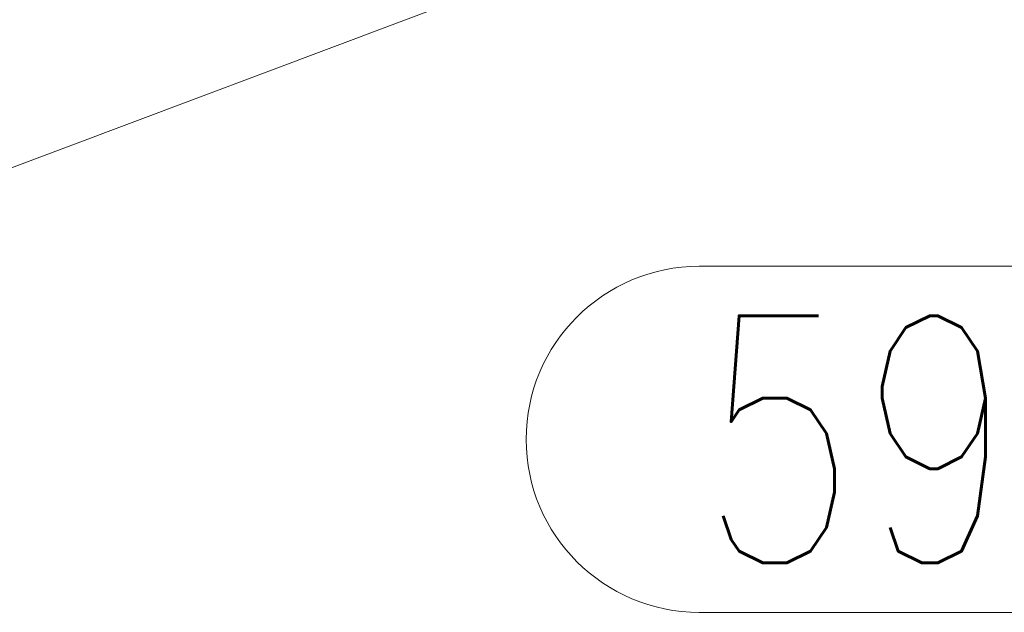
# Model space of a CAD drawing. Header units: millimetres. Extents: x -851 to 2, y 9346 to 10016.
# Tile 440 of 505: x -243 to -231, y 9572 to 9579. Entities that reach past the tile are written whole.
import ezdxf

# ---------------------------------------------------------------- set-up
doc = ezdxf.new("R2010")
doc.units = ezdxf.units.MM
doc.header["$LTSCALE"] = 10
doc.layers.add('PS_Pos', color=1, linetype='Continuous', lineweight=15)
doc.styles.add('simplex', font='simplex.shx', dxfattribs={"width": 0.75})

# ---------------------------------------------------------------- blocks, each defined once
blk = doc.blocks.new('*X1476')
at = {"color": 1}
blk.add_line((-234.175, 9580.828), (-251.831, 9574.184), dxfattribs=at)
blk = doc.blocks.new('*X1477')
at = {"color": 1}
for p, q in [((-234.733, 9576.284), (-228.947, 9576.284)), ((-234.733, 9572.084), (-228.947, 9572.084))]:
    blk.add_line(p, q, dxfattribs=at)
blk.add_arc((-234.733, 9574.184), 2.1, 90, 270, dxfattribs=at)
at = {"color": 30, "style": 'simplex', "width": 0.75}
blk.add_text('590', height=3, dxfattribs=at).set_placement((-234.733, 9572.684))
blk = doc.blocks.new('*X1478')
at = {"color": 1}
for p, q in [((-234.733, 9576.284), (-228.947, 9576.284)), ((-234.733, 9572.084), (-228.947, 9572.084))]:
    blk.add_line(p, q, dxfattribs=at)
blk.add_arc((-234.733, 9574.184), 2.1, 90, 270, dxfattribs=at)
at = {"color": 30, "style": 'simplex', "width": 0.75}
blk.add_text('590', height=3, dxfattribs=at).set_placement((-234.733, 9572.684))

msp = doc.modelspace()

# ---------------------------------------------------------------- block references
at = {"layer": 'PS_Pos'}
for name in ['*X1476', '*X1477', '*X1478']:
    msp.add_blockref(name, (0, 0), dxfattribs=at)

doc.saveas('drawing.dxf')
